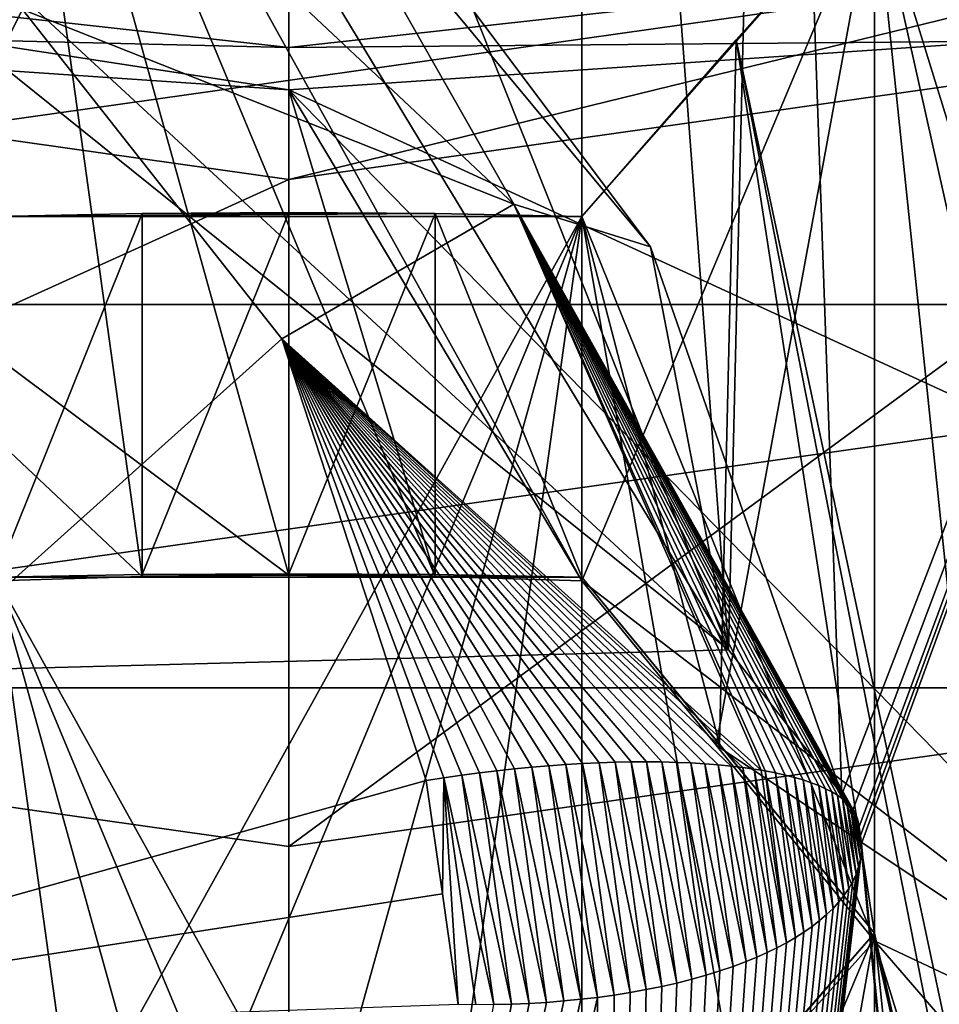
# Model space of a CAD drawing. Header units: millimetres. Extents: x -25 to 87, y -149 to 296.
# Tile 291 of 367: x -0.127 to 0.308, y 235.824 to 236.291. Entities that reach past the tile are written whole.
import ezdxf

# ---------------------------------------------------------------- set-up
doc = ezdxf.new("R2010")
doc.units = ezdxf.units.MM
doc.header["$LTSCALE"] = 65.185185
for name, color, linetype in [('1003', 7, 'CONTINUOUS'), ('1004', 7, 'CONTINUOUS'), ('1005', 7, 'CONTINUOUS'), ('1006', 7, 'CONTINUOUS'), ('1008', 7, 'CONTINUOUS'), ('1009', 7, 'CONTINUOUS'), ('1010', 7, 'CONTINUOUS'), ('1011', 7, 'CONTINUOUS'), ('1653', 7, 'CONTINUOUS'), ('1714', 7, 'CONTINUOUS'), ('1720', 7, 'CONTINUOUS'), ('1799', 7, 'CONTINUOUS'), ('1814', 7, 'CONTINUOUS'), ('2011', 7, 'CONTINUOUS'), ('2050', 7, 'CONTINUOUS'), ('2105', 7, 'CONTINUOUS'), ('2145', 7, 'CONTINUOUS'), ('2265', 7, 'CONTINUOUS'), ('2341', 7, 'CONTINUOUS'), ('2385', 7, 'CONTINUOUS'), ('2397', 7, 'CONTINUOUS'), ('2461', 7, 'CONTINUOUS'), ('2668', 7, 'CONTINUOUS'), ('2718', 7, 'CONTINUOUS'), ('2726', 7, 'CONTINUOUS'), ('3197', 7, 'CONTINUOUS'), ('3448', 7, 'CONTINUOUS'), ('3457', 7, 'CONTINUOUS'), ('3459', 7, 'CONTINUOUS'), ('3475', 7, 'CONTINUOUS'), ('3477', 7, 'CONTINUOUS'), ('3484', 7, 'CONTINUOUS')]:
    doc.layers.add(name, color=color, linetype=linetype)

msp = doc.modelspace()

# ---------------------------------------------------------------- linework, layer by layer
at = {"layer": '1003', "linetype": 'CONTINUOUS'}
for points in [[(0, 250.03687, 1.44711), (0, 229.63979, -6.71865), (4.75, 249.41806, 2.55931), (0, 250.03687, 1.44711)], [(4.75, 249.41806, 2.55931), (0, 229.63979, -6.71865), (4.75, 229.32014, -5.48668), (4.75, 249.41806, 2.55931)], [(0, 231.02712, 140.96868), (4.73276, 246.99598, 134.14549), (0, 247.68461, 132.11173), (0, 231.02712, 140.96868)], [(4.73276, 231.45903, 142.15535), (4.73276, 246.99598, 134.14549), (0, 231.02712, 140.96868), (4.73276, 231.45903, 142.15535)], [(0, 243.76257, 19.79901), (4.73276, 241.41312, 16.94673), (0, 226.52782, 12.12561), (0, 243.76257, 19.79901)], [(4.73276, 241.41312, 16.94673), (4.73276, 225.18513, 10.45002), (0, 226.52782, 12.12561), (4.73276, 241.41312, 16.94673)]]:
    msp.add_3dface(points, dxfattribs=at)
at = {"layer": '1004', "linetype": 'CONTINUOUS'}
for points in [[(0, 229.63979, -6.71865), (0, 250.03687, 1.44711), (-4.73276, 229.32263, -5.4963), (0, 229.63979, -6.71865)], [(0, 250.03687, 1.44711), (-4.73276, 249.42289, 2.55063), (-4.73276, 229.32263, -5.4963), (0, 250.03687, 1.44711)], [(0, 231.02712, 140.96868), (0, 247.68461, 132.11173), (-4.75, 231.46243, 142.16468), (0, 231.02712, 140.96868)], [(-4.75, 231.46243, 142.16468), (0, 247.68461, 132.11173), (-4.75, 247.00161, 134.15367), (-4.75, 231.46243, 142.16468)], [(0, 243.76257, 19.79901), (0, 226.52782, 12.12561), (-4.75, 241.41795, 16.93805), (0, 243.76257, 19.79901)], [(-4.75, 241.41795, 16.93805), (0, 226.52782, 12.12561), (-4.75, 225.18763, 10.44041), (-4.75, 241.41795, 16.93805)]]:
    msp.add_3dface(points, dxfattribs=at)
at = {"layer": '1005', "linetype": 'CONTINUOUS'}
for points in [[(0, 250.76617, 0.13634), (0, 230.01651, -8.17057), (-4.75047, 250.24173, 1.07892), (0, 250.76617, 0.13634)], [(-4.75047, 250.24173, 1.07892), (0, 230.01651, -8.17057), (-4.75047, 229.74561, -7.12649), (-4.75047, 250.24173, 1.07892)], [(-4.77272, 230.88667, 140.58279), (-4.77272, 246.04702, 132.76708), (0, 230.51409, 139.55914), (-4.77272, 230.88667, 140.58279)], [(0, 230.51409, 139.55914), (-4.77272, 246.04702, 132.76708), (0, 239.86543, 135.30843), (0, 230.51409, 139.55914)], [(-4.77272, 240.59948, 18.4091), (-4.77272, 224.76484, 12.06987), (0, 237.5912, 18.04983), (-4.77272, 240.59948, 18.4091)], [(0, 237.5912, 18.04983), (-4.77272, 224.76484, 12.06987), (0, 228.08207, 14.16492), (0, 237.5912, 18.04983)]]:
    msp.add_3dface(points, dxfattribs=at)
at = {"layer": '1006', "linetype": 'CONTINUOUS'}
for points in [[(0, 230.01651, -8.17057), (0, 250.76617, 0.13634), (4.77272, 229.74293, -7.11614), (0, 230.01651, -8.17057)], [(0, 250.76617, 0.13634), (4.77272, 250.23653, 1.08826), (4.77272, 229.74293, -7.11614), (0, 250.76617, 0.13634)], [(4.75047, 230.88301, 140.57275), (0, 239.86543, 135.30843), (4.75047, 246.04096, 132.75828), (4.75047, 230.88301, 140.57275)], [(0, 237.5912, 18.04983), (0, 228.08207, 14.16492), (4.75047, 240.59428, 18.41844), (0, 237.5912, 18.04983)], [(4.75047, 240.59428, 18.41844), (0, 228.08207, 14.16492), (4.75047, 224.76216, 12.08021), (4.75047, 240.59428, 18.41844)], [(0, 230.51409, 139.55914), (0, 239.86543, 135.30843), (4.75047, 230.88301, 140.57275), (0, 230.51409, 139.55914)]]:
    msp.add_3dface(points, dxfattribs=at)
at = {"layer": '1008', "linetype": 'CONTINUOUS'}
for points in [[(0, 237.5255, 158.82284), (4.75, 237.09019, 157.62684), (0, 235.64612, 159.50688), (0, 237.5255, 158.82284)], [(0, 235.64612, 159.50688), (4.75, 237.09019, 157.62684), (4.74994, 235.21082, 158.31091), (0, 235.64612, 159.50688)]]:
    msp.add_3dface(points, dxfattribs=at)
at = {"layer": '1009', "linetype": 'CONTINUOUS'}
for points in [[(-4.73276, 237.09359, 157.63617), (0, 237.5255, 158.82284), (-4.74994, 235.21082, 158.31091), (-4.73276, 237.09359, 157.63617)], [(0, 237.5255, 158.82284), (0, 235.64612, 159.50688), (-4.74994, 235.21082, 158.31091), (0, 237.5255, 158.82284)]]:
    msp.add_3dface(points, dxfattribs=at)
at = {"layer": '1010', "linetype": 'CONTINUOUS'}
for points in [[(0, 238.03853, 160.23238), (-4.75047, 237.66961, 159.21877), (0, 226.95016, 164.26821), (0, 238.03853, 160.23238)], [(0, 226.95016, 164.26821), (-4.75047, 237.66961, 159.21877), (-4.77272, 226.57758, 163.24457), (0, 226.95016, 164.26821)]]:
    msp.add_3dface(points, dxfattribs=at)
at = {"layer": '1011', "linetype": 'CONTINUOUS'}
for points in [[(4.77272, 237.66596, 159.20873), (0, 238.03853, 160.23238), (4.77272, 226.57758, 163.24457), (4.77272, 237.66596, 159.20873)], [(0, 238.03853, 160.23238), (0, 226.95016, 164.26821), (4.77272, 226.57758, 163.24457), (0, 238.03853, 160.23238)]]:
    msp.add_3dface(points, dxfattribs=at)
at = {"layer": '1653', "color": 7, "linetype": 'CONTINUOUS'}
for points in [[(0.13856, 236.02498, 147.961), (0.13856, 236.52498, 147.77901), (0.27713, 236.35458, 147.58563), (0.13856, 236.02498, 147.961)], [(0.20212, 235.94715, 147.87219), (0.13856, 236.02498, 147.961), (0.27713, 236.35458, 147.58563), (0.20212, 235.94715, 147.87219)], [(0.27713, 235.85458, 147.76762), (0.20212, 235.94715, 147.87219), (0.27713, 236.35458, 147.58563), (0.27713, 235.85458, 147.76762)]]:
    msp.add_3dface(points, dxfattribs=at)
at = {"layer": '1714', "color": 7, "linetype": 'CONTINUOUS'}
for points in [[(0.13856, 236.02663, 147.18355), (-0.13856, 236.02663, 147.18355), (-0.0693, 236.02789, 147.18309), (0.13856, 236.02663, 147.18355)], [(-0.13856, 235.52663, 147.36553), (-0.13856, 236.02663, 147.18355), (-0.0693, 235.52789, 147.36507), (-0.13856, 235.52663, 147.36553)], [(-0.0693, 235.52789, 147.36507), (-0.13856, 236.02663, 147.18355), (0, 235.52831, 147.36492), (-0.0693, 235.52789, 147.36507)], [(0, 235.52831, 147.36492), (-0.13856, 236.02663, 147.18355), (0.0693, 235.52789, 147.36507), (0, 235.52831, 147.36492)], [(0.0693, 235.52789, 147.36507), (-0.13856, 236.02663, 147.18355), (0.13856, 235.52663, 147.36553), (0.0693, 235.52789, 147.36507)], [(0.13856, 235.52663, 147.36553), (-0.13856, 236.02663, 147.18355), (0.13856, 236.02663, 147.18355), (0.13856, 235.52663, 147.36553)], [(0, 236.02831, 147.18294), (0.0693, 236.02789, 147.18309), (-0.0693, 236.02789, 147.18309), (0, 236.02831, 147.18294)], [(0.0693, 236.02789, 147.18309), (0.13856, 236.02663, 147.18355), (-0.0693, 236.02789, 147.18309), (0.0693, 236.02789, 147.18309)]]:
    msp.add_3dface(points, dxfattribs=at)
at = {"layer": '1720', "color": 7, "linetype": 'CONTINUOUS'}
for points in [[(0.27713, 235.35817, 147.17144), (0.27713, 235.85817, 146.98946), (0.13856, 235.69862, 146.79213), (0.27713, 235.35817, 147.17144)], [(0.13856, 235.69862, 146.79213), (0.27713, 235.85817, 146.98946), (0.21062, 235.78206, 146.89457), (0.13856, 235.69862, 146.79213)]]:
    msp.add_3dface(points, dxfattribs=at)
at = {"layer": '1799', "color": 7, "linetype": 'CONTINUOUS'}
for points in [[(0.27713, 235.85458, 147.76762), (0.27713, 236.35458, 147.58563), (0.13856, 236.1974, 147.38744), (0.27713, 235.85458, 147.76762)], [(0.13856, 236.1974, 147.38744), (0.27713, 236.35458, 147.58563), (0.21157, 236.28097, 147.49158), (0.13856, 236.1974, 147.38744)], [(0.21141, 235.78079, 147.67333), (0.27713, 235.85458, 147.76762), (0.13856, 236.1974, 147.38744), (0.21141, 235.78079, 147.67333)], [(0.13856, 235.6974, 147.56942), (0.21141, 235.78079, 147.67333), (0.13856, 236.1974, 147.38744), (0.13856, 235.6974, 147.56942)]]:
    msp.add_3dface(points, dxfattribs=at)
at = {"layer": '1814', "color": 7, "linetype": 'CONTINUOUS'}
for points in [[(-0.75, 236.15571, 149.21174), (0.53035, 236.33707, 149.71004), (-0.53033, 236.33708, 149.71006), (-0.75, 236.15571, 149.21174)], [(0.75, 236.15569, 149.21169), (0.53035, 236.33707, 149.71004), (-0.75, 236.15571, 149.21174), (0.75, 236.15569, 149.21169)], [(-0.53035, 235.97432, 148.71339), (0.75, 236.15569, 149.21169), (-0.75, 236.15571, 149.21174), (-0.53035, 235.97432, 148.71339)], [(0.53033, 235.97431, 148.71337), (0.75, 236.15569, 149.21169), (-0.53035, 235.97432, 148.71339), (0.53033, 235.97431, 148.71337)], [(0, 235.89918, 148.50695), (0.53033, 235.97431, 148.71337), (-0.53035, 235.97432, 148.71339), (0, 235.89918, 148.50695)]]:
    msp.add_3dface(points, dxfattribs=at)
at = {"layer": '2011', "color": 7, "linetype": 'CONTINUOUS'}
for points in [[(0.13856, 236.52498, 147.77901), (0.13856, 236.02498, 147.961), (-0.13856, 236.52498, 147.77901), (0.13856, 236.52498, 147.77901)], [(-0.13856, 236.52498, 147.77901), (0.13856, 236.02498, 147.961), (0.06932, 236.02699, 147.96027), (-0.13856, 236.52498, 147.77901)], [(-0.13856, 236.02498, 147.961), (-0.13856, 236.52498, 147.77901), (-0.06932, 236.02699, 147.96027), (-0.13856, 236.02498, 147.961)], [(-0.06932, 236.02699, 147.96027), (-0.13856, 236.52498, 147.77901), (0, 236.02766, 147.96002), (-0.06932, 236.02699, 147.96027)], [(0, 236.02766, 147.96002), (-0.13856, 236.52498, 147.77901), (0.06932, 236.02699, 147.96027), (0, 236.02766, 147.96002)]]:
    msp.add_3dface(points, dxfattribs=at)
at = {"layer": '2050', "color": 7, "linetype": 'CONTINUOUS'}
for points in [[(0.53033, 235.97431, 148.71337), (0, 235.89918, 148.50695), (0.53033, 236.29009, 148.59844), (0.53033, 235.97431, 148.71337)], [(0.53033, 236.29009, 148.59844), (0, 235.89918, 148.50695), (0, 236.21496, 148.39201), (0.53033, 236.29009, 148.59844)]]:
    msp.add_3dface(points, dxfattribs=at)
at = {"layer": '2105', "color": 7, "linetype": 'CONTINUOUS'}
for points in [[(0.13856, 235.52663, 147.36553), (0.13856, 236.02663, 147.18355), (0.27713, 235.85817, 146.98946), (0.13856, 235.52663, 147.36553)], [(0.27713, 235.85817, 146.98946), (0.13856, 236.02663, 147.18355), (0.20374, 235.94766, 147.09216), (0.27713, 235.85817, 146.98946)], [(0.13856, 235.52663, 147.36553), (0.27713, 235.85817, 146.98946), (0.20379, 235.44759, 147.27407), (0.13856, 235.52663, 147.36553)], [(0.27713, 235.85817, 146.98946), (0.27713, 235.35817, 147.17144), (0.20379, 235.44759, 147.27407), (0.27713, 235.85817, 146.98946)]]:
    msp.add_3dface(points, dxfattribs=at)
at = {"layer": '2145', "color": 7, "linetype": 'CONTINUOUS'}
for points in [[(-0.13856, 236.1974, 147.38744), (0.13856, 236.1974, 147.38744), (0.0693, 236.19884, 147.38691), (-0.13856, 236.1974, 147.38744)], [(-0.0693, 236.19884, 147.38691), (-0.13856, 236.1974, 147.38744), (0.0693, 236.19884, 147.38691), (-0.0693, 236.19884, 147.38691)], [(0, 236.19932, 147.38674), (-0.0693, 236.19884, 147.38691), (0.0693, 236.19884, 147.38691), (0, 236.19932, 147.38674)], [(0.13856, 236.1974, 147.38744), (-0.13856, 236.1974, 147.38744), (-0.13856, 235.6974, 147.56942), (0.13856, 236.1974, 147.38744)], [(0.13856, 236.1974, 147.38744), (-0.13856, 235.6974, 147.56942), (-0.0693, 235.69884, 147.5689), (0.13856, 236.1974, 147.38744)], [(0, 235.69932, 147.56872), (0.13856, 236.1974, 147.38744), (-0.0693, 235.69884, 147.5689), (0, 235.69932, 147.56872)], [(0.0693, 235.69884, 147.5689), (0.13856, 236.1974, 147.38744), (0, 235.69932, 147.56872), (0.0693, 235.69884, 147.5689)], [(0.13856, 235.6974, 147.56942), (0.13856, 236.1974, 147.38744), (0.0693, 235.69884, 147.5689), (0.13856, 235.6974, 147.56942)]]:
    msp.add_3dface(points, dxfattribs=at)
at = {"layer": '2265', "color": 7, "linetype": 'CONTINUOUS'}
for points in [[(0.33837, 236.28038, 148.29701), (0, 236.25736, 148.23377), (0.35507, 236.09397, 148.06891), (0.33837, 236.28038, 148.29701)], [(0.06932, 236.02699, 147.96027), (0.13856, 236.02498, 147.961), (0, 236.25736, 148.23377), (0.06932, 236.02699, 147.96027)], [(0, 236.25736, 148.23377), (0.13856, 236.02498, 147.961), (0.49363, 235.75231, 147.67182), (0, 236.25736, 148.23377)], [(0, 236.02766, 147.96002), (0.06932, 236.02699, 147.96027), (0, 236.25736, 148.23377), (0, 236.02766, 147.96002)], [(0, 236.25736, 148.23377), (0.49363, 235.75231, 147.67182), (0.35507, 236.09397, 148.06891), (0, 236.25736, 148.23377)], [(0.13856, 236.02498, 147.961), (0.20212, 235.94715, 147.87219), (0.49363, 235.75231, 147.67182), (0.13856, 236.02498, 147.961)], [(0.20212, 235.94715, 147.87219), (0.27713, 235.85458, 147.76762), (0.49363, 235.75231, 147.67182), (0.20212, 235.94715, 147.87219)], [(0.27713, 235.85458, 147.76762), (0.21141, 235.78079, 147.67333), (0.42654, 235.18644, 146.97725), (0.27713, 235.85458, 147.76762)], [(0.27713, 235.85458, 147.76762), (0.42654, 235.18644, 146.97725), (0.35507, 235.60211, 147.47108), (0.27713, 235.85458, 147.76762)], [(0.27713, 235.85458, 147.76762), (0.35507, 235.60211, 147.47108), (0.42692, 235.6809, 147.57484), (0.27713, 235.85458, 147.76762)], [(0.49363, 235.75231, 147.67182), (0.27713, 235.85458, 147.76762), (0.42692, 235.6809, 147.57484), (0.49363, 235.75231, 147.67182)]]:
    msp.add_3dface(points, dxfattribs=at)
at = {"layer": '2341', "color": 7, "linetype": 'CONTINUOUS', "true_color": 0xff8000}
for points in [[(-0.50856, 236.65507, 151.46089), (-0.6057, 236.64693, 151.43851), (0.20797, 235.99235, 151.32124), (-0.50856, 236.65507, 151.46089)], [(-0.11092, 236.51888, 151.4695), (-0.50856, 236.65507, 151.46089), (0.20797, 235.99235, 151.32124), (-0.11092, 236.51888, 151.4695)], [(0.20797, 235.99235, 151.32124), (-0.6057, 236.64693, 151.43851), (-0.5015, 235.97359, 151.26972), (0.20797, 235.99235, 151.32124)], [(0.0875, 236.29441, 151.41014), (-0.11092, 236.51888, 151.4695), (0.20797, 235.99235, 151.32124), (0.0875, 236.29441, 151.41014)]]:
    msp.add_3dface(points, dxfattribs=at)
at = {"layer": '2385', "color": 7, "linetype": 'CONTINUOUS'}
for points in [[(-0.49363, 236.25231, 147.48983), (-0.35507, 236.59397, 147.88692), (0, 237.36219, 148.77259), (-0.49363, 236.25231, 147.48983)], [(-0.42692, 236.1809, 147.39286), (-0.49363, 236.25231, 147.48983), (0, 237.36219, 148.77259), (-0.42692, 236.1809, 147.39286)], [(-0.27713, 236.35458, 147.58563), (-0.42692, 236.1809, 147.39286), (0, 237.36219, 148.77259), (-0.27713, 236.35458, 147.58563)], [(-0.0693, 236.02789, 147.18309), (-0.13856, 236.02663, 147.18355), (-0.0693, 236.19884, 147.38691), (-0.0693, 236.02789, 147.18309)], [(-0.13856, 236.02663, 147.18355), (-0.13856, 236.1974, 147.38744), (-0.0693, 236.19884, 147.38691), (-0.13856, 236.02663, 147.18355)], [(0, 236.02831, 147.18294), (-0.0693, 236.02789, 147.18309), (0, 236.19932, 147.38674), (0, 236.02831, 147.18294)], [(-0.0693, 236.02789, 147.18309), (-0.0693, 236.19884, 147.38691), (0, 236.19932, 147.38674), (-0.0693, 236.02789, 147.18309)]]:
    msp.add_3dface(points, dxfattribs=at)
at = {"layer": '2397', "color": 7, "linetype": 'CONTINUOUS'}
for points in [[(0.53033, 236.29009, 148.59844), (0, 236.21496, 148.39201), (0.4659, 236.32913, 148.46618), (0.53033, 236.29009, 148.59844)], [(0, 236.21496, 148.39201), (0, 236.27735, 148.32393), (0.4659, 236.32913, 148.46618), (0, 236.21496, 148.39201)], [(0, 236.27735, 148.32393), (0.33837, 236.28038, 148.29701), (0.4659, 236.32913, 148.46618), (0, 236.27735, 148.32393)], [(0, 236.25736, 148.23377), (0.33837, 236.28038, 148.29701), (0, 236.27735, 148.32393), (0, 236.25736, 148.23377)]]:
    msp.add_3dface(points, dxfattribs=at)
at = {"layer": '2461', "color": 7, "linetype": 'CONTINUOUS'}
for points in [[(0, 238.32148, 156.40477), (-3.75005, 237.9778, 155.46053), (0, 231.39125, 158.92717), (0, 238.32148, 156.40477)], [(0, 231.39125, 158.92717), (-3.75005, 237.9778, 155.46053), (-3.75005, 231.04757, 157.98293), (0, 231.39125, 158.92717)]]:
    msp.add_3dface(points, dxfattribs=at)
at = {"layer": '2668', "color": 7, "linetype": 'CONTINUOUS'}
for points in [[(3.75004, 237.9778, 155.46054), (0, 238.32148, 156.40477), (3.75005, 231.04757, 157.98293), (3.75004, 237.9778, 155.46054)], [(0, 238.32148, 156.40477), (0, 231.39125, 158.92717), (3.75005, 231.04757, 157.98293), (0, 238.32148, 156.40477)]]:
    msp.add_3dface(points, dxfattribs=at)
at = {"layer": '2718', "color": 7, "linetype": 'CONTINUOUS'}
for points in [[(0, 236.21496, 148.39201), (-0.53035, 235.97432, 148.71339), (-0.53033, 236.29009, 148.59844), (0, 236.21496, 148.39201)], [(0, 235.89918, 148.50695), (-0.53035, 235.97432, 148.71339), (0, 236.21496, 148.39201), (0, 235.89918, 148.50695)]]:
    msp.add_3dface(points, dxfattribs=at)
at = {"layer": '2726', "color": 7, "linetype": 'CONTINUOUS', "true_color": 0xff8000}
for points in [[(-0.12607, 236.29542, 150.98399), (-0.37209, 235.80841, 150.81588), (-0.2543, 236.37219, 150.99288), (-0.12607, 236.29542, 150.98399)], [(-0.00333, 236.13947, 150.94613), (-0.37209, 235.80841, 150.81588), (-0.12607, 236.29542, 150.98399), (-0.00333, 236.13947, 150.94613)], [(0.06502, 235.93047, 150.88894), (-0.37209, 235.80841, 150.81588), (-0.00333, 236.13947, 150.94613), (0.06502, 235.93047, 150.88894)], [(0.07264, 235.87677, 150.87422), (-0.37209, 235.80841, 150.81588), (0.06502, 235.93047, 150.88894), (0.07264, 235.87677, 150.87422)], [(0.08007, 235.8244, 150.85982), (-0.37209, 235.80841, 150.81588), (0.07264, 235.87677, 150.87422), (0.08007, 235.8244, 150.85982)]]:
    msp.add_3dface(points, dxfattribs=at)
at = {"layer": '3197', "color": 7, "linetype": 'CONTINUOUS'}
for points in [[(0, 236.27735, 148.32393), (-0.53033, 236.29009, 148.59844), (-0.4659, 236.32913, 148.46618), (0, 236.27735, 148.32393)], [(0, 236.25736, 148.23377), (0, 236.27735, 148.32393), (-0.4659, 236.32913, 148.46618), (0, 236.25736, 148.23377)], [(0, 236.25736, 148.23377), (-0.4659, 236.32913, 148.46618), (-0.33837, 236.28038, 148.29701), (0, 236.25736, 148.23377)], [(0, 236.27735, 148.32393), (0, 236.21496, 148.39201), (-0.53033, 236.29009, 148.59844), (0, 236.27735, 148.32393)]]:
    msp.add_3dface(points, dxfattribs=at)
at = {"layer": '3448', "color": 7, "linetype": 'CONTINUOUS', "true_color": 0xff8000}
for points in [[(0.11494, 235.93671, 150.89544), (0.12306, 235.93739, 150.89771), (0.13814, 235.82685, 150.86654), (0.11494, 235.93671, 150.89544)], [(0.12306, 235.93739, 150.89771), (0.13109, 235.93797, 150.90031), (0.14608, 235.82778, 150.8691), (0.12306, 235.93739, 150.89771)], [(0.13814, 235.82685, 150.86654), (0.12306, 235.93739, 150.89771), (0.14608, 235.82778, 150.8691), (0.13814, 235.82685, 150.86654)], [(0.13109, 235.93797, 150.90031), (0.139, 235.93844, 150.90323), (0.15389, 235.82885, 150.87204), (0.13109, 235.93797, 150.90031)], [(0.14608, 235.82778, 150.8691), (0.13109, 235.93797, 150.90031), (0.15389, 235.82885, 150.87204), (0.14608, 235.82778, 150.8691)], [(0.139, 235.93844, 150.90323), (0.14679, 235.93881, 150.90646), (0.16157, 235.83007, 150.87539), (0.139, 235.93844, 150.90323)], [(0.15389, 235.82885, 150.87204), (0.139, 235.93844, 150.90323), (0.16157, 235.83007, 150.87539), (0.15389, 235.82885, 150.87204)], [(0.14679, 235.93881, 150.90646), (0.15444, 235.93906, 150.91001), (0.1691, 235.83142, 150.87911), (0.14679, 235.93881, 150.90646)], [(0.16157, 235.83007, 150.87539), (0.14679, 235.93881, 150.90646), (0.1691, 235.83142, 150.87911), (0.16157, 235.83007, 150.87539)], [(0.15444, 235.93906, 150.91001), (0.16194, 235.93921, 150.91386), (0.17646, 235.83292, 150.88323), (0.15444, 235.93906, 150.91001)], [(0.1691, 235.83142, 150.87911), (0.15444, 235.93906, 150.91001), (0.17646, 235.83292, 150.88323), (0.1691, 235.83142, 150.87911)], [(0.16194, 235.93921, 150.91386), (0.16928, 235.93925, 150.91801), (0.18364, 235.83456, 150.88772), (0.16194, 235.93921, 150.91386)], [(0.17646, 235.83292, 150.88323), (0.16194, 235.93921, 150.91386), (0.18364, 235.83456, 150.88772), (0.17646, 235.83292, 150.88323)], [(0.16928, 235.93925, 150.91801), (0.17644, 235.93919, 150.92244), (0.19063, 235.83633, 150.89259), (0.16928, 235.93925, 150.91801)], [(0.18364, 235.83456, 150.88772), (0.16928, 235.93925, 150.91801), (0.19063, 235.83633, 150.89259), (0.18364, 235.83456, 150.88772)], [(0.17644, 235.93919, 150.92244), (0.18342, 235.93902, 150.92716), (0.19741, 235.83823, 150.89783), (0.17644, 235.93919, 150.92244)], [(0.19063, 235.83633, 150.89259), (0.17644, 235.93919, 150.92244), (0.19741, 235.83823, 150.89783), (0.19063, 235.83633, 150.89259)], [(0.18342, 235.93902, 150.92716), (0.19019, 235.93874, 150.93215), (0.20397, 235.84027, 150.90342), (0.18342, 235.93902, 150.92716)], [(0.19741, 235.83823, 150.89783), (0.18342, 235.93902, 150.92716), (0.20397, 235.84027, 150.90342), (0.19741, 235.83823, 150.89783)], [(0.19019, 235.93874, 150.93215), (0.19677, 235.93835, 150.93742), (0.2103, 235.84244, 150.90939), (0.19019, 235.93874, 150.93215)], [(0.20397, 235.84027, 150.90342), (0.19019, 235.93874, 150.93215), (0.2103, 235.84244, 150.90939), (0.20397, 235.84027, 150.90342)], [(0.19677, 235.93835, 150.93742), (0.20311, 235.93785, 150.94294), (0.21641, 235.84474, 150.91571), (0.19677, 235.93835, 150.93742)], [(0.2103, 235.84244, 150.90939), (0.19677, 235.93835, 150.93742), (0.21641, 235.84474, 150.91571), (0.2103, 235.84244, 150.90939)], [(0.20311, 235.93785, 150.94294), (0.20923, 235.93726, 150.9487), (0.22145, 235.84682, 150.92142), (0.20311, 235.93785, 150.94294)], [(0.21641, 235.84474, 150.91571), (0.20311, 235.93785, 150.94294), (0.22145, 235.84682, 150.92142), (0.21641, 235.84474, 150.91571)], [(0.20923, 235.93726, 150.9487), (0.21482, 235.93659, 150.9544), (0.2263, 235.849, 150.9274), (0.20923, 235.93726, 150.9487)], [(0.22145, 235.84682, 150.92142), (0.20923, 235.93726, 150.9487), (0.2263, 235.849, 150.9274), (0.22145, 235.84682, 150.92142)], [(0.07339, 235.93176, 150.88916), (0.08178, 235.93295, 150.88973), (0.09693, 235.82437, 150.85973), (0.07339, 235.93176, 150.88916)], [(0.08178, 235.93295, 150.88973), (0.09014, 235.93404, 150.89065), (0.10531, 235.82457, 150.86029), (0.08178, 235.93295, 150.88973)], [(0.09693, 235.82437, 150.85973), (0.08178, 235.93295, 150.88973), (0.10531, 235.82457, 150.86029), (0.09693, 235.82437, 150.85973)], [(0.09014, 235.93404, 150.89065), (0.09846, 235.93503, 150.89191), (0.11365, 235.82492, 150.86125), (0.09014, 235.93404, 150.89065)], [(0.10531, 235.82457, 150.86029), (0.09014, 235.93404, 150.89065), (0.11365, 235.82492, 150.86125), (0.10531, 235.82457, 150.86029)], [(0.09846, 235.93503, 150.89191), (0.10674, 235.93592, 150.89351), (0.12191, 235.82542, 150.86262), (0.09846, 235.93503, 150.89191)], [(0.11365, 235.82492, 150.86125), (0.09846, 235.93503, 150.89191), (0.12191, 235.82542, 150.86262), (0.11365, 235.82492, 150.86125)], [(0.10674, 235.93592, 150.89351), (0.11494, 235.93671, 150.89544), (0.13009, 235.82606, 150.86438), (0.10674, 235.93592, 150.89351)], [(0.12191, 235.82542, 150.86262), (0.10674, 235.93592, 150.89351), (0.13009, 235.82606, 150.86438), (0.12191, 235.82542, 150.86262)], [(0.13009, 235.82606, 150.86438), (0.11494, 235.93671, 150.89544), (0.13814, 235.82685, 150.86654), (0.13009, 235.82606, 150.86438)], [(0.21482, 235.93659, 150.9544), (0.22019, 235.93583, 150.9603), (0.23096, 235.85127, 150.93364), (0.21482, 235.93659, 150.9544)], [(0.2263, 235.849, 150.9274), (0.21482, 235.93659, 150.9544), (0.23096, 235.85127, 150.93364), (0.2263, 235.849, 150.9274)], [(0.22019, 235.93583, 150.9603), (0.22355, 235.93529, 150.96425), (0.23542, 235.85364, 150.94015), (0.22019, 235.93583, 150.9603)], [(0.23096, 235.85127, 150.93364), (0.22019, 235.93583, 150.9603), (0.23542, 235.85364, 150.94015), (0.23096, 235.85127, 150.93364)], [(0.22355, 235.93529, 150.96425), (0.22532, 235.93498, 150.96641), (0.23542, 235.85364, 150.94015), (0.22355, 235.93529, 150.96425)], [(0.22532, 235.93498, 150.96641), (0.2302, 235.93404, 150.9727), (0.23968, 235.85611, 150.94693), (0.22532, 235.93498, 150.96641)], [(0.23542, 235.85364, 150.94015), (0.22532, 235.93498, 150.96641), (0.23968, 235.85611, 150.94693), (0.23542, 235.85364, 150.94015)], [(0.2302, 235.93404, 150.9727), (0.23483, 235.93301, 150.97918), (0.24372, 235.85867, 150.95398), (0.2302, 235.93404, 150.9727)], [(0.23968, 235.85611, 150.94693), (0.2302, 235.93404, 150.9727), (0.24372, 235.85867, 150.95398), (0.23968, 235.85611, 150.94693)], [(0.23483, 235.93301, 150.97918), (0.23921, 235.93189, 150.98583), (0.24753, 235.86133, 150.96129), (0.23483, 235.93301, 150.97918)], [(0.24372, 235.85867, 150.95398), (0.23483, 235.93301, 150.97918), (0.24753, 235.86133, 150.96129), (0.24372, 235.85867, 150.95398)], [(0.07264, 235.87677, 150.87422), (0.06502, 235.93047, 150.88894), (0.07339, 235.93176, 150.88916), (0.07264, 235.87677, 150.87422)], [(0.08007, 235.8244, 150.85982), (0.07264, 235.87677, 150.87422), (0.07339, 235.93176, 150.88916), (0.08007, 235.8244, 150.85982)], [(0.08007, 235.8244, 150.85982), (0.07339, 235.93176, 150.88916), (0.08852, 235.82431, 150.85957), (0.08007, 235.8244, 150.85982)], [(0.08852, 235.82431, 150.85957), (0.07339, 235.93176, 150.88916), (0.09693, 235.82437, 150.85973), (0.08852, 235.82431, 150.85957)], [(0.23921, 235.93189, 150.98583), (0.24332, 235.93068, 150.99264), (0.2511, 235.8641, 150.96888), (0.23921, 235.93189, 150.98583)], [(0.24753, 235.86133, 150.96129), (0.23921, 235.93189, 150.98583), (0.2511, 235.8641, 150.96888), (0.24753, 235.86133, 150.96129)], [(0.24332, 235.93068, 150.99264), (0.24715, 235.92939, 150.99959), (0.25442, 235.86695, 150.97673), (0.24332, 235.93068, 150.99264)], [(0.2511, 235.8641, 150.96888), (0.24332, 235.93068, 150.99264), (0.25442, 235.86695, 150.97673), (0.2511, 235.8641, 150.96888)], [(0.24715, 235.92939, 150.99959), (0.25071, 235.92801, 151.00668), (0.25749, 235.86991, 150.98485), (0.24715, 235.92939, 150.99959)], [(0.25442, 235.86695, 150.97673), (0.24715, 235.92939, 150.99959), (0.25749, 235.86991, 150.98485), (0.25442, 235.86695, 150.97673)], [(0.25071, 235.92801, 151.00668), (0.25397, 235.92656, 151.0139), (0.26028, 235.87296, 150.99324), (0.25071, 235.92801, 151.00668)], [(0.25749, 235.86991, 150.98485), (0.25071, 235.92801, 151.00668), (0.26028, 235.87296, 150.99324), (0.25749, 235.86991, 150.98485)], [(0.25397, 235.92656, 151.0139), (0.25693, 235.92502, 151.02123), (0.26278, 235.87611, 151.00189), (0.25397, 235.92656, 151.0139)], [(0.26028, 235.87296, 150.99324), (0.25397, 235.92656, 151.0139), (0.26278, 235.87611, 151.00189), (0.26028, 235.87296, 150.99324)], [(0.25693, 235.92502, 151.02123), (0.2596, 235.92342, 151.02866), (0.26498, 235.87935, 151.01079), (0.25693, 235.92502, 151.02123)], [(0.26278, 235.87611, 151.00189), (0.25693, 235.92502, 151.02123), (0.26498, 235.87935, 151.01079), (0.26278, 235.87611, 151.00189)], [(0.2596, 235.92342, 151.02866), (0.26197, 235.92173, 151.03618), (0.26685, 235.88268, 151.01994), (0.2596, 235.92342, 151.02866)], [(0.26498, 235.87935, 151.01079), (0.2596, 235.92342, 151.02866), (0.26685, 235.88268, 151.01994), (0.26498, 235.87935, 151.01079)], [(0.26197, 235.92173, 151.03618), (0.26403, 235.91998, 151.04377), (0.2684, 235.8861, 151.02932), (0.26197, 235.92173, 151.03618)], [(0.26685, 235.88268, 151.01994), (0.26197, 235.92173, 151.03618), (0.2684, 235.8861, 151.02932), (0.26685, 235.88268, 151.01994)], [(0.26403, 235.91998, 151.04377), (0.26578, 235.91816, 151.05142), (0.2696, 235.88959, 151.03893), (0.26403, 235.91998, 151.04377)], [(0.2684, 235.8861, 151.02932), (0.26403, 235.91998, 151.04377), (0.2696, 235.88959, 151.03893), (0.2684, 235.8861, 151.02932)], [(0.26578, 235.91816, 151.05142), (0.26721, 235.91628, 151.05911), (0.27042, 235.89316, 151.04874), (0.26578, 235.91816, 151.05142)], [(0.2696, 235.88959, 151.03893), (0.26578, 235.91816, 151.05142), (0.27042, 235.89316, 151.04874), (0.2696, 235.88959, 151.03893)], [(0.26721, 235.91628, 151.05911), (0.26832, 235.91434, 151.06684), (0.27087, 235.89681, 151.05876), (0.26721, 235.91628, 151.05911)], [(0.27042, 235.89316, 151.04874), (0.26721, 235.91628, 151.05911), (0.27087, 235.89681, 151.05876), (0.27042, 235.89316, 151.04874)], [(0.26832, 235.91434, 151.06684), (0.26911, 235.91235, 151.07458), (0.27091, 235.90053, 151.06899), (0.26832, 235.91434, 151.06684)], [(0.27087, 235.89681, 151.05876), (0.26832, 235.91434, 151.06684), (0.27091, 235.90053, 151.06899), (0.27087, 235.89681, 151.05876)], [(0.26911, 235.91235, 151.07458), (0.26959, 235.9103, 151.08233), (0.27054, 235.90433, 151.07942), (0.26911, 235.91235, 151.07458)], [(0.27091, 235.90053, 151.06899), (0.26911, 235.91235, 151.07458), (0.27054, 235.90433, 151.07942), (0.27091, 235.90053, 151.06899)], [(0.26959, 235.9103, 151.08233), (0.26975, 235.9082, 151.09006), (0.27054, 235.90433, 151.07942), (0.26959, 235.9103, 151.08233)]]:
    msp.add_3dface(points, dxfattribs=at)
at = {"layer": '3457', "color": 7, "linetype": 'CONTINUOUS', "true_color": 0xff8000}
for points in [[(0.00336, 236.38481, 151.15522), (0.0875, 236.29441, 151.41014), (0.17117, 236.18311, 151.1526), (0.00336, 236.38481, 151.15522)], [(0.0875, 236.29441, 151.41014), (0.20797, 235.99235, 151.32124), (0.17117, 236.18311, 151.1526), (0.0875, 236.29441, 151.41014)], [(0.17117, 236.18311, 151.1526), (0.20797, 235.99235, 151.32124), (0.2616, 235.92388, 151.13314), (0.17117, 236.18311, 151.1526)]]:
    msp.add_3dface(points, dxfattribs=at)
at = {"layer": '3459', "color": 7, "linetype": 'CONTINUOUS'}
for points in [[(-0.13856, 236.02498, 147.961), (-0.06932, 236.02699, 147.96027), (-0.33837, 236.28038, 148.29701), (-0.13856, 236.02498, 147.961)], [(-0.06932, 236.02699, 147.96027), (0, 236.02766, 147.96002), (-0.33837, 236.28038, 148.29701), (-0.06932, 236.02699, 147.96027)], [(0, 236.02766, 147.96002), (0, 236.25736, 148.23377), (-0.33837, 236.28038, 148.29701), (0, 236.02766, 147.96002)]]:
    msp.add_3dface(points, dxfattribs=at)
at = {"layer": '3475', "color": 9, "linetype": 'CONTINUOUS'}
for points in [[(-0.13856, 236.9136, 153.85237), (0.13856, 236.9136, 153.85237), (-0.5015, 235.97359, 151.26972), (-0.13856, 236.9136, 153.85237)], [(0.13856, 236.9136, 153.85237), (0.20797, 235.99235, 151.32124), (-0.5015, 235.97359, 151.26972), (0.13856, 236.9136, 153.85237)], [(0.13856, 236.9136, 153.85237), (0.22872, 236.86019, 153.70562), (0.20797, 235.99235, 151.32124), (0.13856, 236.9136, 153.85237)], [(0.20797, 235.99235, 151.32124), (0.22872, 236.86019, 153.70562), (0.2616, 235.92388, 151.13314), (0.20797, 235.99235, 151.32124)], [(0.22872, 236.86019, 153.70562), (0.61723, 236.84755, 153.67089), (0.2616, 235.92388, 151.13314), (0.22872, 236.86019, 153.70562)], [(0.2616, 235.92388, 151.13314), (0.61723, 236.84755, 153.67089), (0.26669, 235.91606, 151.11165), (0.2616, 235.92388, 151.13314)], [(0.61723, 236.84755, 153.67089), (0.26975, 235.9082, 151.09006), (0.26669, 235.91606, 151.11165), (0.61723, 236.84755, 153.67089)], [(0.26975, 235.9082, 151.09006), (0.61723, 236.84755, 153.67089), (0.27054, 235.90433, 151.07942), (0.26975, 235.9082, 151.09006)], [(0.61723, 236.84755, 153.67089), (0.27091, 235.90053, 151.06899), (0.27054, 235.90433, 151.07942), (0.61723, 236.84755, 153.67089)], [(0.27091, 235.90053, 151.06899), (0.61723, 236.84755, 153.67089), (0.37209, 234.85852, 148.20609), (0.27091, 235.90053, 151.06899)], [(0.27087, 235.89681, 151.05876), (0.27091, 235.90053, 151.06899), (0.37209, 234.85852, 148.20609), (0.27087, 235.89681, 151.05876)], [(0.27042, 235.89316, 151.04874), (0.27087, 235.89681, 151.05876), (0.14787, 234.84438, 148.16722), (0.27042, 235.89316, 151.04874)], [(0.14787, 234.84438, 148.16722), (0.27087, 235.89681, 151.05876), (0.37209, 234.85852, 148.20609), (0.14787, 234.84438, 148.16722)], [(0.2696, 235.88959, 151.03893), (0.27042, 235.89316, 151.04874), (0.14787, 234.84438, 148.16722), (0.2696, 235.88959, 151.03893)], [(0.2684, 235.8861, 151.02932), (0.2696, 235.88959, 151.03893), (0.14787, 234.84438, 148.16722), (0.2684, 235.8861, 151.02932)], [(0.26685, 235.88268, 151.01994), (0.2684, 235.8861, 151.02932), (0.14787, 234.84438, 148.16722), (0.26685, 235.88268, 151.01994)], [(0.26498, 235.87935, 151.01079), (0.26685, 235.88268, 151.01994), (0.14787, 234.84438, 148.16722), (0.26498, 235.87935, 151.01079)], [(0.26278, 235.87611, 151.00189), (0.26498, 235.87935, 151.01079), (0.14787, 234.84438, 148.16722), (0.26278, 235.87611, 151.00189)], [(0.26028, 235.87296, 150.99324), (0.26278, 235.87611, 151.00189), (0.14787, 234.84438, 148.16722), (0.26028, 235.87296, 150.99324)], [(0.25749, 235.86991, 150.98485), (0.26028, 235.87296, 150.99324), (0.14787, 234.84438, 148.16722), (0.25749, 235.86991, 150.98485)], [(0.25442, 235.86695, 150.97673), (0.25749, 235.86991, 150.98485), (0.14787, 234.84438, 148.16722), (0.25442, 235.86695, 150.97673)], [(0.2511, 235.8641, 150.96888), (0.25442, 235.86695, 150.97673), (0.14787, 234.84438, 148.16722), (0.2511, 235.8641, 150.96888)], [(0.24753, 235.86133, 150.96129), (0.2511, 235.8641, 150.96888), (0.14787, 234.84438, 148.16722), (0.24753, 235.86133, 150.96129)], [(0.24372, 235.85867, 150.95398), (0.24753, 235.86133, 150.96129), (0.14787, 234.84438, 148.16722), (0.24372, 235.85867, 150.95398)], [(0.23968, 235.85611, 150.94693), (0.24372, 235.85867, 150.95398), (0.14787, 234.84438, 148.16722), (0.23968, 235.85611, 150.94693)], [(0.23542, 235.85364, 150.94015), (0.23968, 235.85611, 150.94693), (0.14787, 234.84438, 148.16722), (0.23542, 235.85364, 150.94015)], [(0.23096, 235.85127, 150.93364), (0.23542, 235.85364, 150.94015), (0.14787, 234.84438, 148.16722), (0.23096, 235.85127, 150.93364)], [(0.2263, 235.849, 150.9274), (0.23096, 235.85127, 150.93364), (0.14787, 234.84438, 148.16722), (0.2263, 235.849, 150.9274)], [(0.22145, 235.84682, 150.92142), (0.2263, 235.849, 150.9274), (0.14787, 234.84438, 148.16722), (0.22145, 235.84682, 150.92142)], [(0.21641, 235.84474, 150.91571), (0.22145, 235.84682, 150.92142), (0.14787, 234.84438, 148.16722), (0.21641, 235.84474, 150.91571)], [(0.2103, 235.84244, 150.90939), (0.21641, 235.84474, 150.91571), (0.14787, 234.84438, 148.16722), (0.2103, 235.84244, 150.90939)], [(0.20397, 235.84027, 150.90342), (0.2103, 235.84244, 150.90939), (0.14787, 234.84438, 148.16722), (0.20397, 235.84027, 150.90342)], [(0.19741, 235.83823, 150.89783), (0.20397, 235.84027, 150.90342), (0.14787, 234.84438, 148.16722), (0.19741, 235.83823, 150.89783)], [(0.19063, 235.83633, 150.89259), (0.19741, 235.83823, 150.89783), (0.14787, 234.84438, 148.16722), (0.19063, 235.83633, 150.89259)], [(0.18364, 235.83456, 150.88772), (0.19063, 235.83633, 150.89259), (0.14787, 234.84438, 148.16722), (0.18364, 235.83456, 150.88772)], [(0.17646, 235.83292, 150.88323), (0.18364, 235.83456, 150.88772), (0.14787, 234.84438, 148.16722), (0.17646, 235.83292, 150.88323)], [(0.1691, 235.83142, 150.87911), (0.17646, 235.83292, 150.88323), (0.14787, 234.84438, 148.16722), (0.1691, 235.83142, 150.87911)], [(0.16157, 235.83007, 150.87539), (0.1691, 235.83142, 150.87911), (0.14787, 234.84438, 148.16722), (0.16157, 235.83007, 150.87539)], [(0.15389, 235.82885, 150.87204), (0.16157, 235.83007, 150.87539), (0.14787, 234.84438, 148.16722), (0.15389, 235.82885, 150.87204)], [(0.13814, 235.82685, 150.86654), (0.14608, 235.82778, 150.8691), (-0.08007, 234.84253, 148.16215), (0.13814, 235.82685, 150.86654)], [(-0.08007, 234.84253, 148.16215), (0.14608, 235.82778, 150.8691), (0.14787, 234.84438, 148.16722), (-0.08007, 234.84253, 148.16215)], [(0.13009, 235.82606, 150.86438), (0.13814, 235.82685, 150.86654), (-0.08007, 234.84253, 148.16215), (0.13009, 235.82606, 150.86438)], [(0.12191, 235.82542, 150.86262), (0.13009, 235.82606, 150.86438), (-0.08007, 234.84253, 148.16215), (0.12191, 235.82542, 150.86262)], [(0.11365, 235.82492, 150.86125), (0.12191, 235.82542, 150.86262), (-0.08007, 234.84253, 148.16215), (0.11365, 235.82492, 150.86125)], [(0.14608, 235.82778, 150.8691), (0.15389, 235.82885, 150.87204), (0.14787, 234.84438, 148.16722), (0.14608, 235.82778, 150.8691)], [(0.10531, 235.82457, 150.86029), (0.11365, 235.82492, 150.86125), (-0.08007, 234.84253, 148.16215), (0.10531, 235.82457, 150.86029)], [(0.09693, 235.82437, 150.85973), (0.10531, 235.82457, 150.86029), (-0.08007, 234.84253, 148.16215), (0.09693, 235.82437, 150.85973)]]:
    msp.add_3dface(points, dxfattribs=at)
at = {"layer": '3477', "color": 7, "linetype": 'CONTINUOUS', "true_color": 0xff8000}
for points in [[(-0.12607, 236.29542, 150.98399), (-0.10375, 236.401, 151.04809), (0.10641, 236.20327, 151.01841), (-0.12607, 236.29542, 150.98399)], [(-0.10375, 236.401, 151.04809), (0.00336, 236.38481, 151.15522), (0.10641, 236.20327, 151.01841), (-0.10375, 236.401, 151.04809)], [(0.00336, 236.38481, 151.15522), (0.17117, 236.18311, 151.1526), (0.10641, 236.20327, 151.01841), (0.00336, 236.38481, 151.15522)], [(-0.00333, 236.13947, 150.94613), (-0.12607, 236.29542, 150.98399), (0.10641, 236.20327, 151.01841), (-0.00333, 236.13947, 150.94613)], [(0.22355, 235.93529, 150.96425), (-0.00333, 236.13947, 150.94613), (0.10641, 236.20327, 151.01841), (0.22355, 235.93529, 150.96425)], [(0.26975, 235.9082, 151.09006), (0.26959, 235.9103, 151.08233), (0.10641, 236.20327, 151.01841), (0.26975, 235.9082, 151.09006)], [(0.26669, 235.91606, 151.11165), (0.26975, 235.9082, 151.09006), (0.10641, 236.20327, 151.01841), (0.26669, 235.91606, 151.11165)], [(0.26959, 235.9103, 151.08233), (0.26911, 235.91235, 151.07458), (0.10641, 236.20327, 151.01841), (0.26959, 235.9103, 151.08233)], [(0.26911, 235.91235, 151.07458), (0.26832, 235.91434, 151.06684), (0.10641, 236.20327, 151.01841), (0.26911, 235.91235, 151.07458)], [(0.26832, 235.91434, 151.06684), (0.26721, 235.91628, 151.05911), (0.10641, 236.20327, 151.01841), (0.26832, 235.91434, 151.06684)], [(0.26721, 235.91628, 151.05911), (0.26578, 235.91816, 151.05142), (0.10641, 236.20327, 151.01841), (0.26721, 235.91628, 151.05911)], [(0.26578, 235.91816, 151.05142), (0.26403, 235.91998, 151.04377), (0.10641, 236.20327, 151.01841), (0.26578, 235.91816, 151.05142)], [(0.26403, 235.91998, 151.04377), (0.26197, 235.92173, 151.03618), (0.10641, 236.20327, 151.01841), (0.26403, 235.91998, 151.04377)], [(0.26197, 235.92173, 151.03618), (0.2596, 235.92342, 151.02866), (0.10641, 236.20327, 151.01841), (0.26197, 235.92173, 151.03618)], [(0.2596, 235.92342, 151.02866), (0.25693, 235.92502, 151.02123), (0.10641, 236.20327, 151.01841), (0.2596, 235.92342, 151.02866)], [(0.25693, 235.92502, 151.02123), (0.25397, 235.92656, 151.0139), (0.10641, 236.20327, 151.01841), (0.25693, 235.92502, 151.02123)], [(0.25397, 235.92656, 151.0139), (0.25071, 235.92801, 151.00668), (0.10641, 236.20327, 151.01841), (0.25397, 235.92656, 151.0139)], [(0.25071, 235.92801, 151.00668), (0.24715, 235.92939, 150.99959), (0.10641, 236.20327, 151.01841), (0.25071, 235.92801, 151.00668)], [(0.24715, 235.92939, 150.99959), (0.24332, 235.93068, 150.99264), (0.10641, 236.20327, 151.01841), (0.24715, 235.92939, 150.99959)], [(0.24332, 235.93068, 150.99264), (0.23921, 235.93189, 150.98583), (0.10641, 236.20327, 151.01841), (0.24332, 235.93068, 150.99264)], [(0.23921, 235.93189, 150.98583), (0.23483, 235.93301, 150.97918), (0.10641, 236.20327, 151.01841), (0.23921, 235.93189, 150.98583)], [(0.23483, 235.93301, 150.97918), (0.2302, 235.93404, 150.9727), (0.10641, 236.20327, 151.01841), (0.23483, 235.93301, 150.97918)], [(0.2302, 235.93404, 150.9727), (0.22532, 235.93498, 150.96641), (0.10641, 236.20327, 151.01841), (0.2302, 235.93404, 150.9727)], [(0.22532, 235.93498, 150.96641), (0.22355, 235.93529, 150.96425), (0.10641, 236.20327, 151.01841), (0.22532, 235.93498, 150.96641)], [(0.17117, 236.18311, 151.1526), (0.2616, 235.92388, 151.13314), (0.10641, 236.20327, 151.01841), (0.17117, 236.18311, 151.1526)], [(0.2616, 235.92388, 151.13314), (0.26669, 235.91606, 151.11165), (0.10641, 236.20327, 151.01841), (0.2616, 235.92388, 151.13314)], [(0.06502, 235.93047, 150.88894), (-0.00333, 236.13947, 150.94613), (0.07339, 235.93176, 150.88916), (0.06502, 235.93047, 150.88894)], [(-0.00333, 236.13947, 150.94613), (0.22355, 235.93529, 150.96425), (0.22019, 235.93583, 150.9603), (-0.00333, 236.13947, 150.94613)], [(-0.00333, 236.13947, 150.94613), (0.22019, 235.93583, 150.9603), (0.21482, 235.93659, 150.9544), (-0.00333, 236.13947, 150.94613)], [(-0.00333, 236.13947, 150.94613), (0.21482, 235.93659, 150.9544), (0.20923, 235.93726, 150.9487), (-0.00333, 236.13947, 150.94613)], [(-0.00333, 236.13947, 150.94613), (0.20923, 235.93726, 150.9487), (0.20311, 235.93785, 150.94294), (-0.00333, 236.13947, 150.94613)], [(-0.00333, 236.13947, 150.94613), (0.20311, 235.93785, 150.94294), (0.19677, 235.93835, 150.93742), (-0.00333, 236.13947, 150.94613)], [(-0.00333, 236.13947, 150.94613), (0.19677, 235.93835, 150.93742), (0.19019, 235.93874, 150.93215), (-0.00333, 236.13947, 150.94613)], [(-0.00333, 236.13947, 150.94613), (0.19019, 235.93874, 150.93215), (0.18342, 235.93902, 150.92716), (-0.00333, 236.13947, 150.94613)], [(-0.00333, 236.13947, 150.94613), (0.18342, 235.93902, 150.92716), (0.17644, 235.93919, 150.92244), (-0.00333, 236.13947, 150.94613)], [(-0.00333, 236.13947, 150.94613), (0.17644, 235.93919, 150.92244), (0.16928, 235.93925, 150.91801), (-0.00333, 236.13947, 150.94613)], [(-0.00333, 236.13947, 150.94613), (0.16928, 235.93925, 150.91801), (0.16194, 235.93921, 150.91386), (-0.00333, 236.13947, 150.94613)], [(-0.00333, 236.13947, 150.94613), (0.16194, 235.93921, 150.91386), (0.15444, 235.93906, 150.91001), (-0.00333, 236.13947, 150.94613)], [(-0.00333, 236.13947, 150.94613), (0.15444, 235.93906, 150.91001), (0.14679, 235.93881, 150.90646), (-0.00333, 236.13947, 150.94613)], [(-0.00333, 236.13947, 150.94613), (0.14679, 235.93881, 150.90646), (0.139, 235.93844, 150.90323), (-0.00333, 236.13947, 150.94613)], [(-0.00333, 236.13947, 150.94613), (0.139, 235.93844, 150.90323), (0.13109, 235.93797, 150.90031), (-0.00333, 236.13947, 150.94613)], [(-0.00333, 236.13947, 150.94613), (0.13109, 235.93797, 150.90031), (0.12306, 235.93739, 150.89771), (-0.00333, 236.13947, 150.94613)], [(-0.00333, 236.13947, 150.94613), (0.12306, 235.93739, 150.89771), (0.11494, 235.93671, 150.89544), (-0.00333, 236.13947, 150.94613)], [(-0.00333, 236.13947, 150.94613), (0.11494, 235.93671, 150.89544), (0.10674, 235.93592, 150.89351), (-0.00333, 236.13947, 150.94613)], [(-0.00333, 236.13947, 150.94613), (0.10674, 235.93592, 150.89351), (0.09846, 235.93503, 150.89191), (-0.00333, 236.13947, 150.94613)], [(-0.00333, 236.13947, 150.94613), (0.09846, 235.93503, 150.89191), (0.09014, 235.93404, 150.89065), (-0.00333, 236.13947, 150.94613)], [(-0.00333, 236.13947, 150.94613), (0.09014, 235.93404, 150.89065), (0.08178, 235.93295, 150.88973), (-0.00333, 236.13947, 150.94613)], [(-0.00333, 236.13947, 150.94613), (0.08178, 235.93295, 150.88973), (0.07339, 235.93176, 150.88916), (-0.00333, 236.13947, 150.94613)]]:
    msp.add_3dface(points, dxfattribs=at)
at = {"layer": '3484', "color": 7, "linetype": 'CONTINUOUS'}
for points in [[(0.35507, 236.10211, 147.2891), (0.27713, 236.35458, 147.58563), (0.35507, 236.59397, 147.88692), (0.35507, 236.10211, 147.2891)], [(0.21157, 236.28097, 147.49158), (0.27713, 236.35458, 147.58563), (0.35507, 235.60607, 146.69279), (0.21157, 236.28097, 147.49158)], [(0.35507, 235.60607, 146.69279), (0.27713, 236.35458, 147.58563), (0.42647, 235.68636, 146.79517), (0.35507, 235.60607, 146.69279)], [(0.42647, 235.68636, 146.79517), (0.27713, 236.35458, 147.58563), (0.35507, 236.10211, 147.2891), (0.42647, 235.68636, 146.79517)], [(0.13856, 236.1974, 147.38744), (0.21157, 236.28097, 147.49158), (0.20374, 235.94766, 147.09216), (0.13856, 236.1974, 147.38744)], [(0.21157, 236.28097, 147.49158), (0.27713, 235.85817, 146.98946), (0.20374, 235.94766, 147.09216), (0.21157, 236.28097, 147.49158)], [(0.27713, 235.85817, 146.98946), (0.21157, 236.28097, 147.49158), (0.42615, 235.18956, 146.19856), (0.27713, 235.85817, 146.98946)], [(0.42615, 235.18956, 146.19856), (0.21157, 236.28097, 147.49158), (0.35507, 235.60607, 146.69279), (0.42615, 235.18956, 146.19856)], [(0, 236.02831, 147.18294), (0, 236.19932, 147.38674), (0.0693, 236.19884, 147.38691), (0, 236.02831, 147.18294)], [(0.0693, 236.02789, 147.18309), (0, 236.02831, 147.18294), (0.0693, 236.19884, 147.38691), (0.0693, 236.02789, 147.18309)], [(0.13856, 236.02663, 147.18355), (0.0693, 236.02789, 147.18309), (0.0693, 236.19884, 147.38691), (0.13856, 236.02663, 147.18355)], [(0.13856, 236.1974, 147.38744), (0.13856, 236.02663, 147.18355), (0.0693, 236.19884, 147.38691), (0.13856, 236.1974, 147.38744)], [(0.13856, 236.02663, 147.18355), (0.13856, 236.1974, 147.38744), (0.20374, 235.94766, 147.09216), (0.13856, 236.02663, 147.18355)], [(0.21062, 235.78206, 146.89457), (0.27713, 235.85817, 146.98946), (0.27713, 235.36031, 146.39382), (0.21062, 235.78206, 146.89457)], [(0.27713, 235.36031, 146.39382), (0.27713, 235.85817, 146.98946), (0.35507, 235.10858, 146.09702), (0.27713, 235.36031, 146.39382)], [(0.35507, 235.10858, 146.09702), (0.27713, 235.85817, 146.98946), (0.42615, 235.18956, 146.19856), (0.35507, 235.10858, 146.09702)]]:
    msp.add_3dface(points, dxfattribs=at)

doc.saveas('drawing.dxf')
